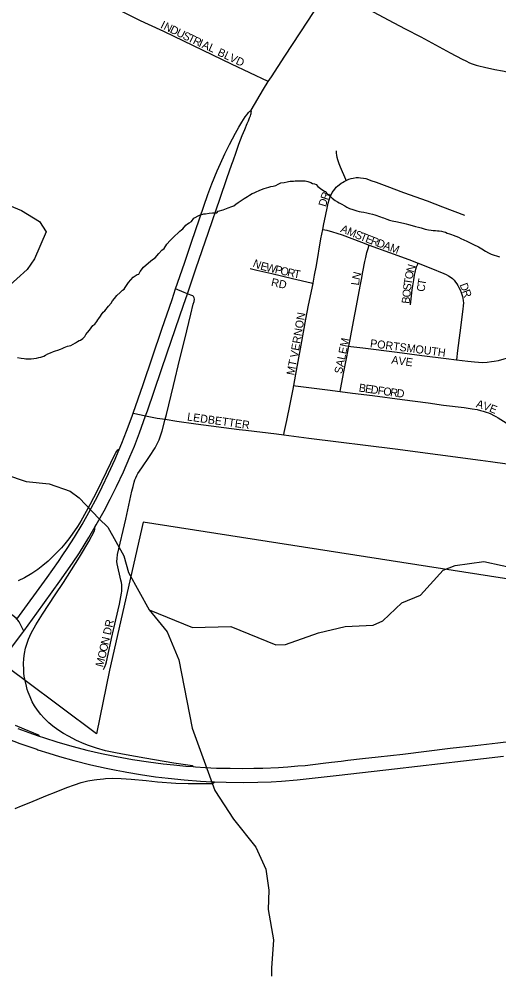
# Model space of a CAD drawing. Extents: x 1410790 to 1770854, y 448063 to 770588.
# Drawn here: x 1561071 to 1564072, y 607150 to 613128 of the extents above; entities that cross this region are included whole.
import ezdxf

# ---------------------------------------------------------------- set-up
doc = ezdxf.new("R2010")
doc.units = 0
for name, color, linetype in [('GM_X_City_Street', 7, 'Continuous'), ('GM_X_City_Street_Text', 7, 'Continuous'), ('GM_X_Corporation', 7, 'Continuous'), ('GM_X_Interchange_Ramps', 7, 'Continuous'), ('GM_X_Minor_River', 7, 'Continuous'), ('GM_X_US_Route', 7, 'Continuous')]:
    doc.layers.add(name, color=color, linetype=linetype)

msp = doc.modelspace()

# ---------------------------------------------------------------- linework, layer by layer
at = {"layer": 'GM_X_City_Street'}
for points in [[(1562629.8, 612738.4), (1562399.2, 612847.4), (1562162.3, 612960.5), (1561976.1, 613050.2), (1561881.4, 613095.4), (1561830.7, 613118.6), (1561797.8, 613133.4), (1561759.4, 613152.1), (1561709.2, 613177), (1561676.9, 613193.4), (1561663.1, 613200.9), (1561649.7, 613209.4), (1561640.3, 613216.6), (1561628.6, 613226), (1561613.9, 613240.3), (1561599, 613257.6), (1561585.3, 613275.2), (1561564.8, 613304.4), (1561561, 613310)], [(1563008.8, 613318.2), (1563026.3, 613309.5), (1563105.3, 613270.3), (1563198.4, 613220.9), (1563291, 613171.7), (1563379.9, 613124.8), (1563485.7, 613068.6), (1563583.4, 613016.8), (1563766.7, 612918.1), (1563842.7, 612878.6), (1563865.7, 612867.5), (1563889.6, 612855.9), (1563906.1, 612848.5), (1563917, 612844.6), (1563930, 612840.3), (1563947.3, 612835.6), (1563982, 612827.3), (1564046.7, 612813.4), (1564094.1, 612804.3), (1564238.3, 612774.2), (1564346.6, 612752.1), (1564473.3, 612726.1), (1564526.3, 612714.7), (1564746.6, 612667.1)], [(1563116.9, 612120.8), (1563114.7, 612126), (1563082, 612203.6), (1563073.8, 612224.9), (1563065, 612249.5), (1563060.8, 612262.9), (1563058, 612277.8), (1563056.7, 612290.9), (1563055.6, 612306.3)], [(1562971, 611813.4), (1562977.9, 611848.5), (1562987.3, 611896.1), (1563000, 611956.9), (1563004.4, 611978), (1563010, 611998.7), (1563014.2, 612012.2), (1563019.1, 612023.9), (1563024.5, 612035), (1563030.1, 612044.8), (1563037.5, 612056.2), (1563045.8, 612066.6), (1563055.4, 612077.3), (1563064.3, 612086.1), (1563073.9, 612093.6), (1563085.3, 612102.9), (1563094, 612108.3), (1563104.8, 612114.2), (1563116.9, 612120.8)], [(1563116.9, 612120.8), (1563132.8, 612127.9), (1563148.7, 612133.2), (1563159.9, 612135.5), (1563180.6, 612137.6), (1563194.3, 612138.1), (1563206.8, 612137), (1563225.8, 612134.8), (1563239.3, 612131.6), (1563256.7, 612126.2), (1563272.3, 612120.6), (1563304.9, 612108.5), (1563371.9, 612083.7), (1563476.5, 612045.5), (1563623, 611992), (1563720.1, 611955), (1563856.7, 611903.2)], [(1562910.1, 611477.1), (1562910.2, 611477.9), (1562919.9, 611529.3), (1562930.5, 611589.6), (1562959.6, 611755.9), (1562971, 611813.4)], [(1562971, 611813.4), (1562995.4, 611809), (1563031.9, 611799.4), (1563059.7, 611790.7), (1563091.4, 611780.3), (1563213.8, 611734.1), (1563260.7, 611716.8)], [(1563134.6, 611084.3), (1563142.6, 611126.4), (1563147, 611148.9), (1563168.7, 611271.2), (1563175.1, 611302.7), (1563186.1, 611360.4), (1563206.3, 611469.5), (1563212.1, 611501.6), (1563221.3, 611549.6), (1563234.7, 611613.5), (1563240, 611639), (1563246.6, 611669.8), (1563252.1, 611687.9), (1563260.7, 611716.8)], [(1563260.7, 611716.8), (1563389.1, 611669.4), (1563509, 611625.6), (1563567.2, 611602.8)], [(1563519.7, 611343), (1563530.1, 611437.2), (1563535.7, 611473.8), (1563540, 611499.9), (1563544.8, 611527.6), (1563548.3, 611545.5), (1563550.4, 611555.4), (1563553.1, 611565.8), (1563557.4, 611579.7), (1563560.9, 611588.4), (1563565.2, 611597.5), (1563567.2, 611602.8)], [(1563567.2, 611602.8), (1563647.3, 611571.1), (1563728.5, 611539), (1563743.3, 611531.6), (1563757.8, 611524.2), (1563768.4, 611517.3), (1563781.5, 611506.9), (1563792.3, 611496.5), (1563801.5, 611485), (1563809.3, 611474.8), (1563815.7, 611464.4), (1563822.2, 611452), (1563830.5, 611435.7), (1563837.2, 611419.2), (1563845, 611394.2), (1563847.4, 611383.6), (1563849.6, 611368.5), (1563850.5, 611355), (1563849.6, 611336.7), (1563847.4, 611316.4), (1563827.9, 611167), (1563813.6, 611056.6), (1563806.9, 610999.9)], [(1562517.4, 611569.6), (1562557.7, 611560.1), (1562651.3, 611537.8), (1562781.7, 611506.6), (1562898.6, 611479.7), (1562910.1, 611477.1)], [(1562123.7, 611412.5), (1562104.5, 611420.4), (1562050.5, 611442.7)], [(1562789.1, 610838), (1562802, 610909.7), (1562836.5, 611091.9), (1562865.6, 611252.9), (1562881.9, 611339.9), (1562910.1, 611477.1)], [(1561985.6, 610627.6), (1561993.1, 610656.6), (1562036.6, 610838.5), (1562077.2, 611004.6), (1562107.4, 611128.6), (1562144.7, 611285), (1562160.6, 611346.9), (1562165.9, 611364.5), (1562168.6, 611379), (1562167.2, 611387.4), (1562162.8, 611394), (1562157.1, 611398.9), (1562146.1, 611403.3), (1562123.7, 611412.5)], [(1563079.5, 610800.9), (1563082.1, 610814.6), (1563102.8, 610924.2), (1563121.8, 611017.1), (1563134.6, 611084.3)], [(1563134.6, 611084.3), (1563145.4, 611082.9), (1563221.3, 611073.4), (1563435.8, 611046.7), (1563589.5, 611027.3), (1563742.3, 611008), (1563806.9, 610999.9)], [(1563806.9, 610999.9), (1563878.1, 610991), (1563920.5, 610986.1), (1563944.9, 610984.3), (1563971.8, 610983.5), (1564000.1, 610985.2), (1564026.5, 610987.8), (1564043.9, 610990.4), (1564070.4, 610996.1), (1564106.4, 611006.1), (1564119.8, 611009.8)], [(1562727, 610530.6), (1562730.1, 610544.9), (1562746.3, 610620), (1562766.6, 610722.7), (1562785.1, 610816.1), (1562789.1, 610838)], [(1562789.1, 610838), (1562800.4, 610836.5), (1563000.1, 610810.8), (1563079.5, 610800.9)], [(1563079.5, 610800.9), (1563156.2, 610791.4), (1563282, 610775.5), (1563466.9, 610752.2), (1563629.1, 610730.3), (1563726.2, 610716.7), (1563856.1, 610700.6), (1563904.8, 610693.7), (1563937, 610687.9), (1563957.5, 610683.4), (1563974, 610679), (1563992.3, 610672.9), (1564006.6, 610667.7), (1564022.2, 610660.8), (1564041.5, 610651.1), (1564052.9, 610644.9), (1564066.9, 610636.6), (1564117.1, 610606.2), (1564169.8, 610574.4), (1564177.9, 610569.5)], [(1561785.2, 610665.6), (1561835.1, 610655.5), (1561862.2, 610650)], [(1561862.2, 610650), (1561862.2, 610650), (1561935.1, 610635.2), (1561985.6, 610627.6)], [(1561599.8, 609064.9), (1561607, 609081.8), (1561613.6, 609098.3), (1561618.3, 609112.2), (1561622.5, 609129.9), (1561649.9, 609258.4), (1561675.8, 609373.8), (1561698.5, 609473), (1561711.8, 609540.5), (1561713.4, 609553.1), (1561714.3, 609566.6), (1561714.7, 609580.5), (1561713.6, 609592.8), (1561711.3, 609607.1), (1561707.4, 609622.7), (1561685.1, 609723.5), (1561683.4, 609738.5), (1561684, 609758), (1561687.3, 609783.4), (1561739.4, 610004.1), (1561776.8, 610177.7), (1561783.7, 610208.1), (1561790.6, 610235.1), (1561794.9, 610248.5), (1561801, 610262.8), (1561807.1, 610276.6), (1561814, 610289.2), (1561838, 610324.3), (1561886.2, 610394.6), (1561921.6, 610449.8), (1561937.3, 610478.6), (1561946.8, 610498.9), (1561954.3, 610517.7), (1561966.9, 610555), (1561985.6, 610627.6)], [(1561985.6, 610627.6), (1561985.6, 610627.6), (1562058.2, 610616.6), (1562177.4, 610598.5), (1562447.4, 610564.2), (1562490.1, 610559.2)], [(1562490.1, 610559.2), (1562682, 610536.7), (1562727, 610530.6)], [(1562727, 610530.6), (1562883.5, 610509.4), (1563423.8, 610443.5), (1563957.7, 610371.9), (1564020.5, 610363.4)], [(1564020.5, 610363.4), (1564124.8, 610349.4), (1564135.6, 610347.9)]]:
    msp.add_lwpolyline(points, dxfattribs=at)
at = {"layer": 'GM_X_Corporation'}
msp.add_lwpolyline([(1564379.2, 606892.2), (1564479.7, 607338), (1564662.2, 608147.1), (1564681.7, 608142.7), (1564707.1, 608254.8), (1564728.7, 608344.7), (1564792.4, 608512.6), (1564811.5, 608609.6), (1564827.7, 608696.3), (1564844.3, 608778.3), (1565037.2, 609539.4), (1565062.5, 609673), (1565520.6, 609593.5), (1565845.2, 609588.1), (1565890.5, 610070), (1565102.9, 610215.7), (1564968.8, 609620.6), (1564773, 609659.5), (1564561.7, 609562.5), (1561847.7, 609985.4), (1561637.4, 609060.3), (1561554.9, 608662.6), (1561108.4, 608994.8), (1560955.3, 609109)], dxfattribs=at)
at = {"layer": 'GM_X_Interchange_Ramps'}
for points in [[(1561697.5, 610438.8), (1561690.7, 610436.2), (1561684.8, 610433), (1561680.1, 610428.8), (1561676, 610422.2), (1561670.2, 610410.2), (1561615.9, 610296.6), (1561559.4, 610181.6), (1561514.3, 610094.1), (1561457.1, 609991.1), (1561437.3, 609957.1), (1561403.8, 609909.8), (1561382.1, 609879.9), (1561357.9, 609849.3), (1561335.4, 609823.6), (1561310.1, 609797.7), (1561283.1, 609769.5), (1561252.8, 609741.4), (1561220.4, 609713.2), (1561188.3, 609689.4), (1561150.2, 609663.4), (1561105.3, 609637.4), (1561064.4, 609617.4)], [(1562160.4, 608457.1), (1562160.2, 608457.7), (1562160.1, 608458.3), (1562159.9, 608458.7), (1562159.7, 608459.1), (1562159.2, 608459.6), (1562159, 608459.9), (1562158.5, 608460.3), (1562157.5, 608460.8), (1562156.7, 608461.2), (1562156.1, 608461.4), (1562126.3, 608465.7), (1562082.1, 608472.4), (1562038.5, 608478.8), (1561857.3, 608509.1), (1561741.1, 608530), (1561673.5, 608543.2), (1561612.6, 608556.7), (1561555.6, 608572.2), (1561505.9, 608589.2), (1561478.5, 608600), (1561430.6, 608621.4), (1561381, 608647), (1561349.7, 608664.9), (1561313.5, 608687.7), (1561281.6, 608710.8), (1561256.4, 608731.7), (1561225.6, 608761.2), (1561206.1, 608783.4), (1561186.1, 608809.3), (1561168.2, 608836.8), (1561153.9, 608862.7), (1561140.3, 608892.5), (1561128.5, 608923.2), (1561122.4, 608940.1), (1561116.5, 608959.6), (1561108.4, 608994.8), (1561103.8, 609022.7), (1561101.6, 609041.7), (1561099.8, 609063.2), (1561099.4, 609100.4), (1561101, 609132.8), (1561105.5, 609164.8), (1561111.8, 609196.9), (1561120.8, 609228.4), (1561129.6, 609253), (1561146.9, 609291.9), (1561175.5, 609343.3), (1561217.2, 609410), (1561296.4, 609530.4), (1561348.5, 609608.6), (1561448.6, 609765.3), (1561507.2, 609863.3), (1561542.9, 609930.5), (1561545.3, 609938.8), (1561545.9, 609944.8), (1561547.3, 609956.8)], [(1561100.5, 609303.5), (1561084.5, 609336.9), (1561078.5, 609349.4), (1561071.5, 609362.3), (1561063.8, 609372.9), (1561057.8, 609379.2), (1561052.4, 609384.8), (1561035, 609399.9), (1561005.7, 609421.2), (1560962, 609451.2), (1560922.5, 609473.8), (1560888.8, 609490.7), (1560855.1, 609504.2), (1560824.8, 609513.3), (1560793, 609520.5), (1560762.9, 609525.2), (1560723.6, 609528.5), (1560689.5, 609528.7), (1560662.6, 609528.7), (1560660.8, 609528.7), (1560209.7, 609516)], [(1561197.3, 608648.5), (1561197.2, 608649.2), (1561197.2, 608649.7), (1561197.2, 608650.4), (1561197, 608650.8), (1561196.8, 608651.5), (1561196.6, 608651.9), (1561196, 608652.7), (1561195.4, 608653.2), (1561194.6, 608653.6), (1561164.1, 608666.3), (1561102.6, 608691.2), (1561048.5, 608714.8)], [(1561046.4, 608195.9), (1561086.3, 608212.2), (1561133.3, 608231.2), (1561248.5, 608278.1), (1561293.2, 608295.9), (1561370.4, 608326), (1561416.9, 608343.1), (1561459, 608357.3), (1561501.7, 608367.7), (1561541.6, 608374.8), (1561556.5, 608377), (1561598.8, 608381.9), (1561611.1, 608382.7), (1561657, 608384.3), (1561709.4, 608383.1), (1561771.5, 608378.8), (1561866.1, 608369.8), (1561937.9, 608363.1), (1562052.3, 608354.4), (1562128, 608352.8), (1562224.4, 608350.8), (1562270.9, 608351.9), (1562275.8, 608352.3), (1562280.2, 608352.9), (1562283.9, 608353.8), (1562286.1, 608354.6), (1562288.6, 608355.9), (1562290.1, 608357.1), (1562291.6, 608358.6), (1562292.5, 608359.8), (1562293.1, 608360.7), (1562293.8, 608361.8)]]:
    msp.add_lwpolyline(points, dxfattribs=at)
at = {"layer": 'GM_X_Minor_River'}
for points in [[(1560702.6, 612090.1), (1561086.9, 611933.1), (1561197.9, 611863), (1561241, 611800.1), (1561167.9, 611630.9), (1561120.6, 611563.5), (1560992.4, 611447.3)], [(1562413.6, 611960.6), (1562427.7, 611972.5), (1562441.8, 611982.4), (1562480, 612008.2), (1562490.1, 612014.1), (1562500.1, 612020), (1562512.2, 612027.9), (1562528.3, 612037.8), (1562542.3, 612043.7), (1562554.4, 612049.6), (1562572.5, 612057.4), (1562586.5, 612063.3), (1562604.6, 612069.2), (1562618.6, 612073.1), (1562632.7, 612079), (1562646.7, 612082.9), (1562660.8, 612084.8), (1562676.8, 612088.6), (1562690.9, 612096.5), (1562708.9, 612104.4), (1562729, 612108.2), (1562747, 612112.1), (1562757.1, 612114), (1562767.1, 612115.9), (1562787.1, 612115.7), (1562797.1, 612117.6), (1562807.1, 612117.5), (1562823.1, 612117.4), (1562837.1, 612117.3), (1562851.1, 612117.2), (1562861.1, 612117.1), (1562877.1, 612112.9), (1562895.1, 612106.8), (1562907, 612100.7), (1562919, 612098.5), (1562929, 612094.4), (1562938.9, 612082.3), (1562964.8, 612064.1), (1562980.7, 612053.9), (1562990.7, 612051.8), (1562994.6, 612039.7), (1563012.5, 612025.5), (1563030.4, 612009.4), (1563048.3, 611995.2), (1563062.2, 611987), (1563074.2, 611980.9), (1563086.1, 611974.8), (1563108, 611960.6), (1563122, 611952.4), (1563137.9, 611944.3), (1563157.9, 611938.1), (1563171.9, 611934), (1563183.8, 611929.8), (1563197.8, 611925.7), (1563211.8, 611923.6), (1563227.8, 611921.4), (1563245.8, 611917.3), (1563263.8, 611913.1), (1563281.7, 611908.9), (1563295.7, 611904.8), (1563309.7, 611900.7), (1563319.7, 611896.6), (1563331.6, 611892.5), (1563341.6, 611888.4), (1563351.6, 611886.3), (1563361.6, 611882.2), (1563371.6, 611878.1), (1563387.5, 611871.9), (1563405.5, 611867.8), (1563415.5, 611865.7), (1563427.5, 611863.6), (1563475.4, 611853.1), (1563491.4, 611849), (1563507.4, 611844.8), (1563529.3, 611838.6), (1563551.3, 611832.4), (1563569.3, 611828.3), (1563585.3, 611824.1), (1563599.2, 611820), (1563611.2, 611815.9), (1563631.2, 611811.7), (1563649.2, 611809.5), (1563661.2, 611807.4), (1563675.2, 611807.3), (1563689.2, 611805.2), (1563699.2, 611805.1), (1563713.2, 611802.9), (1563727.1, 611798.8), (1563739.1, 611796.7), (1563749.1, 611790.6), (1563763.1, 611786.5), (1563775, 611782.4), (1563787, 611778.2), (1563803, 611772.1), (1563818.9, 611765.9), (1563834.9, 611757.8), (1563852.8, 611749.6), (1563872.8, 611741.4), (1563892.7, 611731.2), (1563914.6, 611719), (1563944.5, 611704.7)], [(1561061, 611014.2), (1561085, 611010), (1561103, 611007.8), (1561113, 611005.8), (1561133, 611005.6), (1561147, 611005.5), (1561163, 611007.3), (1561179.1, 611009.2), (1561195.1, 611013.1), (1561207.1, 611015), (1561225.2, 611022.8), (1561237.3, 611028.7), (1561251.3, 611036.6), (1561267.4, 611042.5), (1561285.5, 611050.4), (1561299.5, 611056.3), (1561313.6, 611060.1), (1561329.6, 611066), (1561339.7, 611069.9), (1561353.7, 611075.8), (1561363.8, 611079.7), (1561373.8, 611083.7), (1561383.8, 611087.6), (1561393.9, 611089.5), (1561409.9, 611097.4), (1561424, 611105.3), (1561436.1, 611113.2), (1561446.1, 611119.1), (1561456.2, 611123), (1561470.3, 611132.9), (1561482.4, 611144.9), (1561488.5, 611156.8), (1561498.6, 611170.8), (1561510.7, 611184.7), (1561522.8, 611198.6), (1561533, 611214.6), (1561545, 611222.5), (1561557.2, 611238.4), (1561563.3, 611248.4), (1561569.3, 611258.4), (1561579.5, 611272.3), (1561587.5, 611282.2), (1561597.7, 611296.2), (1561607.7, 611306.1), (1561630, 611334), (1561646.2, 611353.9), (1561656.3, 611367.8), (1561668.4, 611381.8), (1561682.6, 611401.7), (1561702.7, 611419.6), (1561718.9, 611435.4), (1561728.9, 611441.4), (1561735, 611451.4), (1561755.3, 611483.2), (1561785.6, 611515.1), (1561809.7, 611532.9), (1561819.7, 611534.8), (1561827.9, 611550.8), (1561850.1, 611578.6), (1561880.4, 611606.4), (1561906.5, 611626.3), (1561922.6, 611636.1), (1561944.9, 611664), (1561965, 611683.9), (1561979.2, 611695.8), (1561995.4, 611721.7), (1562015.6, 611745.6), (1562033.7, 611761.5), (1562076.1, 611803.2), (1562086.2, 611811.1), (1562096.2, 611817), (1562114.4, 611840.9), (1562124.5, 611848.9), (1562134.5, 611854.8), (1562148.6, 611864.7), (1562164.8, 611884.6), (1562199, 611902.3), (1562227.1, 611912.1), (1562237.1, 611912), (1562261.1, 611915.8), (1562281.1, 611917.7), (1562293.2, 611917.6), (1562307.2, 611917.4), (1562317.3, 611927.4), (1562347.4, 611937.1), (1562379.5, 611948.9), (1562401.5, 611956.7), (1562413.6, 611960.6)], [(1563944.5, 611704.7), (1563966.4, 611692.5), (1563988.3, 611678.3), (1564008.3, 611668.1), (1564024.2, 611659.9), (1564042.2, 611653.7), (1564058.2, 611649.6), (1564076.1, 611643.4)], [(1560986.5, 610282.2), (1561116, 610239.8), (1561260.1, 610225.3), (1561389.7, 610179), (1561447.1, 610137.9), (1561571.1, 610005.4), (1561626.4, 609954.3), (1561725.6, 609774.1), (1561755.9, 609671.3), (1561884.2, 609436.5)], [(1561884.2, 609436.5), (1562155, 609327.6), (1562395.6, 609333.4), (1562676.4, 609218.3), (1562736.6, 609221.3), (1562944.3, 609293.9), (1563111.4, 609333.2), (1563285.9, 609342.2), (1563346.5, 609369.2), (1563464.7, 609481.5), (1563581.8, 609527.7), (1563724.9, 609685.6), (1563799.5, 609714.4), (1563978.4, 609739.4), (1564321.9, 609663.3)], [(1561884.2, 609436.5), (1561998.1, 609300.2), (1562069.3, 609124.5), (1562154.2, 608697.9), (1562295.9, 608308.4), (1562413.2, 608129.9), (1562552.5, 607953), (1562614.3, 607815.6), (1562634.1, 607684.9), (1562630, 607564.7), (1562662.9, 607375.6), (1562649.8, 607197.4), (1562649, 607147.3)]]:
    msp.add_lwpolyline(points, dxfattribs=at)
at = {"layer": 'GM_X_US_Route'}
for points in [[(1562523.7, 612559.3), (1562599.9, 612691.6), (1562629.8, 612738.4), (1562649.7, 612768.1), (1562732.7, 612896.8), (1562876.8, 613116.2), (1562939.3, 613212)], [(1561057.8, 609379.2), (1561246.5, 609639), (1561316.9, 609738.3), (1561345.1, 609779.9), (1561371.7, 609819.9), (1561417.4, 609892.1), (1561464.9, 609971), (1561506.8, 610045.5), (1561562.7, 610149.7), (1561591.1, 610205.3), (1561631, 610288.2), (1561671.4, 610378.2), (1561691.7, 610424.6), (1561697.5, 610438.8), (1561713.5, 610478), (1561744, 610554.3), (1561778.6, 610646.6), (1561785.2, 610665.6), (1561847.1, 610845.3), (1561964.5, 611190.2), (1562027.9, 611376.6), (1562050.5, 611442.7), (1562105.4, 611603.3), (1562150.2, 611733.7), (1562252.4, 612031.6), (1562277.7, 612099.2), (1562310.8, 612181.2), (1562330.2, 612226.3), (1562357.4, 612285.8), (1562386.6, 612344.5), (1562425.1, 612416.7), (1562445.4, 612452.4), (1562464.3, 612484.8), (1562475.3, 612501.6), (1562486.1, 612516.7), (1562496.2, 612530.9), (1562501.2, 612537.7), (1562507, 612544.6), (1562510.5, 612548.5), (1562514.4, 612552.4), (1562518.5, 612555.7), (1562523.7, 612559.3)], [(1562409.4, 612243.6), (1562428.4, 612296.7), (1562446.4, 612346.1), (1562467.3, 612401.3), (1562482.5, 612437.8), (1562498.8, 612476.2), (1562505.7, 612492.5), (1562513.1, 612510.7), (1562517.9, 612523.5), (1562520.5, 612531.8), (1562522.2, 612539.3), (1562523.3, 612544.8), (1562523.7, 612549.6), (1562523.9, 612554.4), (1562523.7, 612559.3)], [(1560955.3, 609109), (1561093.8, 609294.4), (1561100.5, 609303.5), (1561182.7, 609416.1), (1561326.7, 609615.4), (1561405.3, 609728.4), (1561448.6, 609793.9), (1561507.3, 609888.5), (1561547.3, 609956.8), (1561553.6, 609967.7), (1561602.9, 610056.4), (1561640.8, 610129), (1561680.1, 610208.2), (1561723.3, 610300.2), (1561764.5, 610393), (1561792, 610459.5), (1561823.8, 610542.1), (1561862.2, 610650), (1561873.3, 610680.9), (1561959.3, 610932.2), (1561997.7, 611043.9), (1562098.9, 611340.1), (1562123.7, 611412.5), (1562177.2, 611568.2), (1562255.8, 611797.1), (1562328.6, 612008.5), (1562370.8, 612132.7), (1562401.8, 612222.6), (1562409.4, 612243.6)], [(1560673.5, 608771.9), (1560690.5, 608763.4), (1560698.4, 608759.5), (1560710.3, 608753.8), (1560767.7, 608726.1), (1560854.6, 608688.9), (1560951.4, 608650), (1561076.4, 608602), (1561181.5, 608565.4)], [(1561062.6, 608696.5), (1561155.1, 608662.9), (1561197.3, 608648.5), (1561223.5, 608639.6), (1561314.4, 608611), (1561409, 608583.6), (1561494.8, 608561.1), (1561587.5, 608539.3), (1561680.8, 608520), (1561781, 608501.9), (1561881.6, 608486.4), (1561972.8, 608474.7), (1562038.1, 608467.5), (1562113.3, 608460.7), (1562160.4, 608457.1), (1562175.5, 608456), (1562234.5, 608452), (1562306.7, 608448.5), (1562392.1, 608446.6), (1562467.6, 608445.9), (1562539.8, 608446.7), (1562595.6, 608448), (1562694.3, 608452.7), (1562752.1, 608455.9), (1562814.2, 608461.3), (1562859.6, 608465.1), (1562974.1, 608478.1), (1563026, 608484.6), (1563085.9, 608491.9), (1563128.3, 608496.9), (1563219.5, 608507.5), (1563317.3, 608518.7), (1563470.6, 608535.5), (1563766.9, 608571.6), (1563923.3, 608589.8), (1564066.7, 608606.7), (1564237.8, 608627.4)], [(1561181.5, 608565.4), (1561188, 608563.2), (1561256.3, 608540.4), (1561323.2, 608520.2), (1561412.9, 608496), (1561520.4, 608468.6), (1561615.7, 608447.2), (1561679.2, 608434.9), (1561724.5, 608426.2), (1561744.3, 608422.6), (1561830.4, 608407.9), (1561924.5, 608394.3), (1562002.6, 608384.8), (1562103.7, 608374.9), (1562205, 608366.8), (1562277, 608362.3), (1562293.8, 608361.8), (1562365.4, 608359.5), (1562476.8, 608358.3), (1562565.2, 608359.2), (1562647.1, 608362.3), (1562712.5, 608366.3), (1562810.4, 608374.9), (1563072.7, 608403.4), (1563420.1, 608442.5), (1563850.3, 608493.6), (1564101, 608523)]]:
    msp.add_lwpolyline(points, dxfattribs=at)

# ---------------------------------------------------------------- texts
at = {"layer": 'GM_X_City_Street_Text'}
for s, rotation, p in [('I', 333.92381, (1561951.5, 613075.7)), ('N', 333.90418, (1561971.3, 613066)), ('D', 333.92849, (1562010.8, 613046.6)), ('U', 333.93342, (1562050.4, 613027.3)), ('S', 333.91159, (1562089.9, 613008)), ('T', 333.9643, (1562121.5, 612992.5)), ('R', 335.17186, (1562154.2, 612976.5)), ('I', 335.98996, (1562190.8, 612959.6)), ('A', 336.05114, (1562211, 612950.6)), ('L', 336.02642, (1562251.2, 612932.7)), ('BLVD', 334.79547, (1562307.8, 612904.1)), ('R', 72.07954, (1563002.5, 611994.1)), ('D', 73.32797, (1562990, 611952.2)), ('A', 337.97535, (1563077.3, 611799.9)), ('M', 337.98557, (1563118.1, 611783.4)), ('S', 337.96016, (1563167.1, 611763.6)), ('T', 337.98673, (1563199.7, 611750.4)), ('E', 338.47375, (1563232.8, 611737)), ('R', 339.71214, (1563266.6, 611723.7)), ('D', 340.01914, (1563304.1, 611709.9)), ('A', 340.00942, (1563345.4, 611694.9)), ('M', 340.01534, (1563386.8, 611679.8)), ('N', 337.26918, (1562528.8, 611583.6)), ('E', 345.70107, (1562577, 611564.1)), ('W', 346.79068, (1562612.1, 611555.1)), ('P', 346.77199, (1562667.8, 611542.1)), ('O', 346.80078, (1562702.1, 611534)), ('R', 347.19653, (1562745.3, 611523.9)), ('T', 349.08278, (1562785.7, 611514.7)), ('N', 76.22881, (1563201.2, 611495.4)), ('O', 78.40288, (1563531.1, 611499.4)), ('N', 73.39706, (1563539.6, 611541.4)), ('RD', 348.10728, (1562644.6, 611461.9)), ('L', 81.83125, (1563196.4, 611461.8)), ('T', 81.05861, (1563525.7, 611465.2)), ('T', 79.78311, (1563612.1, 611461.1)), ('O', 84.04362, (1563517.4, 611387.2)), ('S', 83.70205, (1563521.9, 611430.8)), ('C', 83.35401, (1563607.6, 611422.6)), ('D', 290.4742, (1563826.2, 611468.9)), ('R', 290.10136, (1563841.5, 611427.8)), ('B', 84.04055, (1563513.2, 611347.8)), ('VERNON', 80.21834, (1562813.7, 611009.3)), ('SALEM', 78.23189, (1563091, 610908.5)), ('PORTSMOUTH', 352.72451, (1563264.4, 611078.9)), ('AVE', 352.15077, (1563397.7, 610976.1)), ('MT', 79.22144, (1562791.8, 610899.8)), ('B', 351.78747, (1563194, 610801.7)), ('E', 351.79694, (1563233.2, 610796.1)), ('D', 351.79882, (1563268, 610791)), ('F', 351.80422, (1563311.6, 610784.8)), ('O', 351.77719, (1563346.4, 610779.7)), ('R', 351.80798, (1563390, 610773.4)), ('D', 353.27737, (1563430.6, 610767.6)), ('A', 342.53256, (1563925.8, 610704.6)), ('V', 340.82548, (1563967.4, 610691.5)), ('E', 337.81304, (1564008.3, 610677.3)), ('LEDBETTER', 352.0718, (1562120.2, 610620.7)), ('DR', 77.46733, (1561643.4, 609276.4)), ('O', 77.46751, (1561619.7, 609172.1)), ('N', 77.46751, (1561629.3, 609215)), ('O', 77.26001, (1561610, 609128.9)), ('M', 74.72251, (1561595.5, 609075.7))]:
    msp.add_text(s, height=50, rotation=rotation, dxfattribs=at).set_placement(p)

doc.saveas('drawing.dxf')
